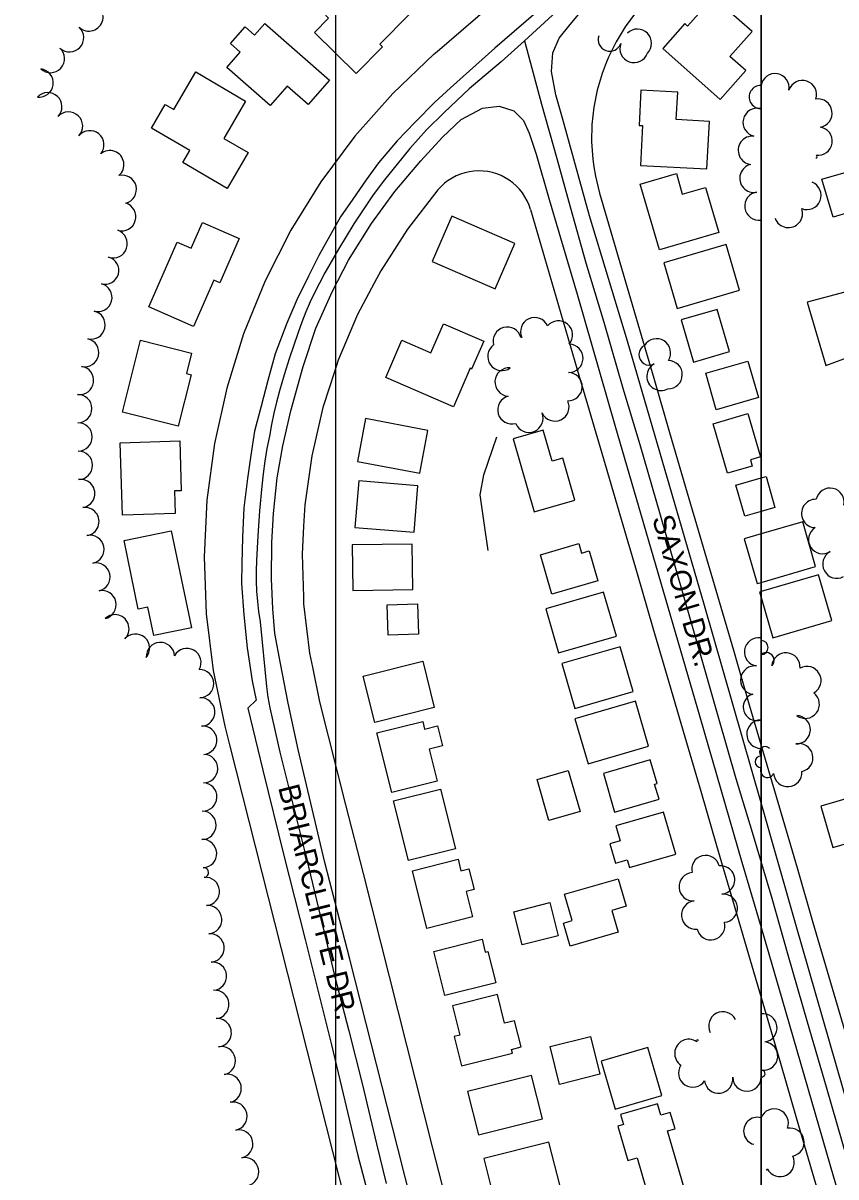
# Model space of a CAD drawing. Extents: x -25029 to 2274964, y -81170 to 687028.
# Drawn here: x 4731 to 5304, y -68260 to -67446 of the extents above; entities that cross this region are included whole.
import ezdxf

# ---------------------------------------------------------------- set-up
doc = ezdxf.new("R2010")
doc.units = 0
for name, color, linetype in [('60', 7, 'Continuous'), ('81911BEA - RW_X_Fee_RW', 7, 'Continuous'), ('BLDG', 7, 'Continuous'), ('GE_X_CL_2000', 7, 'Continuous'), ('ROAD', 7, 'Continuous'), ('ROAD-NAME', 7, 'Continuous'), ('TI_BORDER', 7, 'Continuous'), ('TREES', 7, 'Continuous'), ('WALL', 7, 'Continuous')]:
    doc.layers.add(name, color=color, linetype=linetype)

msp = doc.modelspace()

# ---------------------------------------------------------------- linework, layer by layer
at = {"layer": '60'}
for points in [[(251.64, -64748.36), (5251.64, -64748.36), (5251.64, -68748.36), (251.64, -68748.36)], [(5251.64, -64748.36), (10251.64, -64748.36), (10251.64, -68748.36), (5251.64, -68748.36)]]:
    msp.add_lwpolyline(points, close=True, dxfattribs=at)
at = {"layer": '81911BEA - RW_X_Fee_RW'}
for p, q in [((4873.23, -67941.47), (4876.6, -67954.79)), ((4876.6, -67954.79), (5026.29, -68545.84))]:
    msp.add_line(p, q, dxfattribs=at)
for points in [[(5020.85, -67467.51), (5023.22, -67465.45), (5067.01, -67427.41), (5112.31, -67388.06), (5157.61, -67348.71), (5202.91, -67309.37), (5247.65, -67270.5)], [(5179.94, -67420.66), (5171.08, -67429.11), (5162.99, -67438.3), (5155.73, -67448.16), (5149.37, -67458.62), (5143.94, -67469.6), (5142.42, -67473.5), (5139.5, -67481.01), (5136.06, -67492.76), (5133.67, -67504.77), (5132.34, -67516.94), (5132.07, -67529.18), (5132.88, -67541.4), (5133.75, -67547.03), (5134.75, -67553.5), (5137.68, -67565.39)], [(5020.85, -67467.51), (4991.77, -67495.22), (4965.13, -67525.28), (4941.13, -67557.49), (4919.93, -67591.62), (4901.7, -67627.41), (4886.55, -67664.62), (4874.61, -67702.97), (4865.95, -67742.19), (4860.63, -67782.01), (4858.7, -67822.13), (4860.17, -67862.28), (4865.02, -67902.15), (4873.23, -67941.47)], [(5088.98, -67577), (5087.93, -67573.91), (5086.61, -67570.92), (5085.05, -67568.06), (5083.24, -67565.34), (5081.21, -67562.78), (5078.96, -67560.42), (5076.52, -67558.25), (5073.9, -67556.3), (5071.12, -67554.58), (5068.21, -67553.11), (5065.18, -67551.9), (5062.06, -67550.95), (5058.86, -67550.27), (5055.62, -67549.87), (5052.36, -67549.75), (5049.1, -67549.91), (5045.86, -67550.35), (5042.68, -67551.07), (5039.57, -67552.06), (5036.55, -67553.31), (5033.66, -67554.82), (5030.9, -67556.57), (5028.31, -67558.56), (5025.9, -67560.75), (5023.68, -67563.15)], [(5023.68, -67563.15), (5002.24, -67590.8), (4983.27, -67620.2), (4978.61, -67629.01), (4966.9, -67651.12), (4953.27, -67683.35), (4950.18, -67692.87), (4947.1, -67702.35), (4942.47, -67716.62), (4934.58, -67750.71), (4929.67, -67785.35), (4928.85, -67800.33), (4927.76, -67820.29), (4928.72, -67850.26), (4928.88, -67855.26), (4933.01, -67890), (4935.04, -67899.79), (4940.13, -67924.26)], [(5137.68, -67565.39), (5152.05, -67614.48), (5164.69, -67657.67), (5175.93, -67696.06), (5187.16, -67734.45), (5198.4, -67772.84), (5209.64, -67811.23), (5220.88, -67849.62), (5232.11, -67888), (5243.35, -67926.39), (5254.59, -67964.78), (5265.82, -68003.17), (5277.06, -68041.56)], [(5088.98, -67577), (5121.99, -67689.8), (5130.42, -67718.59), (5141.66, -67756.98), (5147.28, -67776.18), (5152.9, -67795.37), (5164.13, -67833.76), (5175.37, -67872.15), (5186.61, -67910.54), (5197.85, -67948.93), (5209.08, -67987.32), (5220.32, -68025.71), (5231.56, -68064.09)], [(4940.13, -67924.26), (4946.27, -67948.49), (4958.54, -67996.96), (4970.82, -68045.43), (4983.09, -68093.9), (4995.37, -68142.37)], [(5277.06, -68041.56), (5288.3, -68079.95), (5299.54, -68118.34), (5310.77, -68156.73), (5322.01, -68195.12), (5333.25, -68233.51), (5344.49, -68271.9), (5355.72, -68310.29), (5366.96, -68348.68), (5378.2, -68387.07), (5389.44, -68425.45), (5400.67, -68463.84), (5411.91, -68502.22), (5428.76, -68559.81), (5438.97, -68594.67)], [(5231.56, -68064.09), (5242.8, -68102.48), (5254.03, -68140.87), (5265.27, -68179.26), (5276.51, -68217.65), (5287.75, -68256.04), (5298.98, -68294.43), (5310.22, -68332.82), (5321.46, -68371.21), (5332.7, -68409.6), (5343.93, -68447.99), (5355.17, -68486.38), (5389.39, -68603.27)], [(4995.37, -68142.37), (5007.65, -68190.84), (5019.92, -68239.31), (5032.2, -68287.78), (5044.47, -68336.25), (5056.75, -68384.72), (5069.03, -68433.19), (5081.3, -68481.66), (5093.58, -68530.13), (5096.13, -68540.18)]]:
    msp.add_lwpolyline(points, dxfattribs=at)
at = {"layer": 'BLDG'}
for p, q in [((5251.64, -67766.29), (5255.15, -67765.27)), ((5248.86, -67840.88), (5251.64, -67840.07)), ((5251.64, -67850.66), (5259.89, -67879.12))]:
    msp.add_line(p, q, dxfattribs=at)
for points in [[(4984.57, -67462.18), (4982.67, -67460.3), (5003.24, -67439.46), (4976.72, -67413.29), (4960.03, -67430.21), (4955.35, -67425.59), (4942.83, -67438.28), (4946.54, -67441.94), (4936.54, -67452.08), (4965.92, -67481.08)], [(5217.91, -67427.23), (5199.83, -67447.64), (5197.85, -67445.88), (5182.27, -67463.46), (5222.76, -67499.33), (5240.8, -67478.97), (5229.66, -67469.09), (5245.27, -67451.47)], [(4884.1, -67466.02), (4877.24, -67460.02), (4887.62, -67448.16), (4894.25, -67453.97), (4901.5, -67445.69), (4947.22, -67485.71), (4932.14, -67502.93), (4917.31, -67489.94), (4905.28, -67503.69), (4874.62, -67476.85)], [(4887.98, -67500.61), (4872.59, -67526.93), (4889.69, -67536.92), (4874.91, -67562.21), (4843.55, -67543.88), (4848.48, -67535.45), (4821.42, -67519.63), (4831.14, -67503), (4837.2, -67506.54), (4852.71, -67479.99)], [(5166.87, -67492.78), (5165.54, -67517.68), (5168.03, -67517.82), (5166.53, -67545.9), (5213.42, -67548.4), (5215.2, -67514.87), (5191.85, -67513.63), (5192.88, -67494.16)], [(5191.88, -67551.68), (5196.08, -67566.16), (5212.49, -67561.4), (5221.75, -67593.33), (5179.88, -67605.47), (5166.42, -67559.06)], [(5319.84, -67548.33), (5327.67, -67574.98), (5302.49, -67582.38), (5294.66, -67555.72)], [(4849.54, -67604.33), (4857.47, -67586.17), (4883.46, -67597.53), (4869.85, -67628.7), (4865.54, -67626.82), (4851.23, -67659.58), (4819.55, -67645.74), (4839.55, -67599.96)], [(5019.48, -67613.75), (5064.01, -67633.02), (5077.9, -67600.93), (5033.37, -67581.65)], [(5192.46, -67646.75), (5236.46, -67633.99), (5227.12, -67601.79), (5183.12, -67614.54)], [(5195.29, -67654.88), (5203.92, -67684.67), (5229.4, -67677.28), (5220.77, -67647.49)], [(4998.2, -67669.26), (5018.67, -67678.13), (5027.58, -67657.58), (5055.95, -67669.87), (5047.42, -67689.56), (5046.3, -67689.07), (5034.54, -67716.19), (4986.83, -67695.5)], [(4849.84, -67678.36), (4846.21, -67692.83), (4849.56, -67693.68), (4840.47, -67729.94), (4800.96, -67720.04), (4813.67, -67669.3)], [(5249.76, -67709.71), (5220.09, -67718.32), (5212.63, -67692.56), (5242.3, -67683.96)], [(4966.79, -67754.8), (5010.8, -67763.07), (5016.48, -67732.83), (4972.47, -67724.57)], [(5242.42, -67721.03), (5251.27, -67751.55), (5244.16, -67753.61), (5245.44, -67758.03), (5227.98, -67763.09), (5217.85, -67728.15)], [(5120.37, -67782.01), (5111.79, -67752.4), (5104.28, -67754.58), (5097.91, -67732.64), (5076.71, -67738.78), (5091.66, -67790.33)], [(4841.45, -67740.26), (4842.51, -67775.45), (4837.78, -67775.59), (4838.27, -67791.52), (4801.09, -67792.65), (4799.54, -67741.53)], [(4965.12, -67801.29), (5006.84, -67804.73), (5009.55, -67771.85), (4967.83, -67768.41)], [(4835.5, -67803.6), (4849.74, -67872.12), (4823.16, -67877.65), (4818.99, -67857.57), (4812.23, -67858.97), (4802.17, -67810.53)], [(4963.64, -67845.78), (5005.97, -67845.16), (5005.5, -67813.08), (4963.17, -67813.7)], [(5123.02, -67812.72), (5124.95, -67819.35), (5130.28, -67817.8), (5136.4, -67838.9), (5103.99, -67848.29), (5095.95, -67820.57)], [(5108.79, -67889.84), (5149.58, -67878.01), (5140.59, -67846.99), (5099.8, -67858.82)], [(5009.19, -67855.22), (5009.98, -67876.62), (4988.52, -67877.41), (4987.73, -67856.01)], [(5120.2, -67928.97), (5161.31, -67917.05), (5152.16, -67885.49), (5111.05, -67897.41)], [(4970.9, -67906.22), (5012.9, -67895.71), (5021.1, -67928.46), (4979.11, -67938.97)], [(5129.55, -67968.08), (5172.34, -67955.67), (5163.15, -67923.98), (5120.36, -67936.38)], [(5012.95, -67938.21), (5014.29, -67943.57), (5023.31, -67941.31), (5026.85, -67955.44), (5017.41, -67957.8), (5023.07, -67980.38), (4991.07, -67988.39), (4980.54, -67946.33)], [(5148.35, -68002.21), (5179.66, -67993.13), (5176.58, -67982.49), (5178.32, -67981.98), (5173.48, -67965.26), (5140.41, -67974.84)], [(5115.6, -67972.74), (5123.97, -68001.61), (5102, -68007.98), (5093.63, -67979.11)], [(5302.27, -68027.05), (5349.89, -68013.24), (5341.42, -67984.04), (5293.8, -67997.85)], [(5025.48, -67985.88), (5036.02, -68027.96), (5002.88, -68036.26), (4992.34, -67994.18)], [(5149.21, -68011.94), (5152.24, -68022.39), (5144.98, -68024.5), (5148.94, -68038.16), (5157.25, -68035.75), (5158.85, -68041.29), (5191.5, -68031.83), (5182.9, -68002.17)], [(5037.83, -68035.41), (5039.89, -68043.68), (5045.54, -68042.26), (5049.19, -68056.83), (5043.49, -68058.26), (5047.96, -68076.09), (5015.8, -68084.14), (5005.62, -68043.48)], [(5156.49, -68068.6), (5146.42, -68071.52), (5150.88, -68086.92), (5116.97, -68096.75), (5112.24, -68080.41), (5118.27, -68078.67), (5112.89, -68060.1), (5150.83, -68049.1)], [(5102.69, -68066.01), (5108.53, -68089.41), (5083, -68095.79), (5077.16, -68072.39)], [(5054.75, -68091.86), (5057.02, -68100.92), (5058.96, -68100.44), (5064.49, -68122.54), (5028.5, -68131.55), (5020.69, -68100.39)], [(5033.94, -68138.87), (5039.08, -68159.4), (5035.06, -68160.4), (5040.26, -68181.16), (5076.21, -68172.16), (5075.55, -68169.51), (5082.37, -68167.8), (5077.75, -68149.34), (5070.73, -68151.1), (5065.67, -68130.92)], [(5131.33, -68160.41), (5138, -68187.11), (5109.52, -68194.22), (5102.85, -68167.52)], [(5181.63, -68202.14), (5171.82, -68168.29), (5138.91, -68177.83), (5148.72, -68211.68)], [(5052.19, -68229.9), (5097.39, -68218.58), (5089.72, -68187.91), (5044.52, -68199.23)], [(5200.88, -68279.48), (5185.7, -68227.11), (5190.94, -68225.59), (5187.57, -68213.95), (5180.9, -68215.88), (5178.61, -68208), (5152.47, -68215.58), (5154.5, -68222.59), (5150.7, -68223.7), (5157.74, -68248.01), (5164.3, -68246.1), (5176.07, -68286.68)], [(5064, -68278.59), (5110.03, -68267.06), (5101.99, -68234.96), (5055.97, -68246.48)]]:
    msp.add_lwpolyline(points, close=True, dxfattribs=at)
for points in [[(5255.15, -67765.27), (5261.49, -67787.14), (5251.64, -67789.99)], [(5251.64, -67789.99), (5240.15, -67793.32), (5233.81, -67771.46), (5251.64, -67766.29)], [(5251.64, -67840.07), (5290.18, -67828.89), (5281.03, -67797.33), (5251.64, -67805.85)], [(5251.64, -67805.85), (5239.71, -67809.31), (5248.86, -67840.88)], [(5259.89, -67879.12), (5301.63, -67867.02), (5292.3, -67834.81), (5251.64, -67846.6)], [(5251.64, -67846.6), (5250.56, -67846.92), (5251.64, -67850.66)]]:
    msp.add_lwpolyline(points, dxfattribs=at)
at = {"layer": 'GE_X_CL_2000'}
for points in [[(5328.84, -67239.49), (5323.25, -67243.81), (5311.49, -67253.89), (5299.34, -67265.1), (5267.02, -67295.3), (5241.22, -67318.16), (5216.82, -67340.36), (5194.32, -67360.42), (5168.5, -67383.74), (5147.33, -67401.65), (5127.43, -67418.78), (5110.21, -67434.71), (5084.63, -67457.95)], [(5084.63, -67457.95), (5068.36, -67472.73), (5045.66, -67491.87), (5027.97, -67508.48), (5015.68, -67520.73), (5003.83, -67533.91), (4985.99, -67556.17), (4978.01, -67566.57), (4969.88, -67578.58), (4964.26, -67587.19), (4953.44, -67605.01), (4943.81, -67621.6), (4936.3, -67636.39), (4933.55, -67642.21), (4930.46, -67649.31), (4927.59, -67656.5), (4924.93, -67663.77), (4918.64, -67682.29), (4915.06, -67693.57), (4911.75, -67704.93), (4909.64, -67712.83), (4907.77, -67720.79), (4906.14, -67728.81), (4904.74, -67736.87), (4903, -67745.66), (4901.53, -67754.51), (4900.31, -67763.39), (4899.36, -67772.3), (4897.76, -67789.71), (4896.48, -67807.14), (4895.53, -67824.59), (4895.33, -67831.82), (4895.39, -67839.05), (4895.7, -67846.28), (4896.26, -67853.49), (4897.07, -67860.67), (4898.14, -67867.82), (4902.65, -67913.42), (4903.69, -67921.03), (4905.04, -67928.58), (4912.2, -67959.81), (4932.4, -68040.66), (4942.2, -68082), (4950.64, -68117.44), (4960.84, -68156.48), (4970.16, -68193.67), (4980.26, -68236.28), (4987.11, -68264.13)], [(5084.63, -67457.95), (5096.65, -67502.7), (5107.45, -67540.98), (5116.86, -67575.21), (5128.09, -67614.65), (5140.76, -67656.56), (5154.12, -67702.98), (5166.02, -67742.9), (5180.35, -67792.34), (5208.04, -67888.19), (5221.72, -67935.76), (5233.79, -67978.35), (5245.28, -68016.31), (5259.35, -68062.74), (5270.56, -68102.88), (5284.25, -68150), (5297.5, -68195.95), (5312.15, -68246.43)]]:
    msp.add_lwpolyline(points, dxfattribs=at)
at = {"layer": 'ROAD'}
for points in [[(5251.64, -67995.58), (5211.65, -67856.5), (5157.32, -67670), (5130.49, -67581.51), (5111.66, -67512.66), (5106.88, -67496.22), (5103.89, -67479.55), (5104.7, -67466.47), (5109.11, -67456.09), (5116.98, -67446.47), (5126.54, -67435.03), (5144.06, -67419.8), (5201.77, -67370.24), (5240.13, -67336.96)], [(5099.51, -67432.31), (5063.69, -67463.13), (5032.47, -67491.21), (5021.58, -67501.29), (5007.54, -67515.35), (4994.93, -67528.67), (4981.64, -67544.04), (4972.9, -67556.01), (4963.62, -67569.65), (4954.93, -67582.26), (4947.32, -67595.48), (4939.64, -67609.46), (4932.33, -67624.03), (4924.15, -67640.83), (4917, -67657.32), (4908.86, -67678.87), (4903.6, -67697.7), (4898.98, -67715.85), (4894.25, -67733.41), (4891.71, -67750.43), (4889.31, -67766.88), (4886.71, -67787.37), (4885.64, -67808.52), (4885.27, -67826.67), (4885.09, -67840.79), (4886.63, -67862.88), (4889.11, -67886.22), (4892.56, -67909.44), (4895.47, -67923.16), (4889.6, -67928.89), (4900.01, -67972.45), (4914.81, -68032.82), (4929.96, -68091.98), (4948.5, -68166.28), (4967.17, -68244.5), (4991.21, -68335.13)], [(5026.9, -68363.78), (4995.24, -68239.21), (4961.41, -68105.94), (4943.92, -68037.75), (4924.96, -67957.86), (4917.95, -67925.34), (4912.53, -67897.4), (4908.6, -67876.22), (4907.1, -67858.68), (4906.19, -67837.56), (4906.44, -67811.96), (4907.63, -67791.39), (4910.24, -67766.28), (4914.16, -67743.76), (4919.91, -67719.09), (4928.47, -67687.87), (4937.6, -67660.69), (4949.15, -67634.71), (4960.43, -67612.84), (4976.79, -67587.01), (4993.16, -67564.25), (5011.56, -67542.76), (5026.8, -67525.95), (5040.1, -67513.61), (5055, -67505.46), (5066.9, -67504.06), (5077.23, -67507.38), (5083.92, -67514.17), (5087.93, -67523.09), (5092.94, -67537.94), (5102.14, -67569.92), (5121.96, -67636.86), (5148.47, -67729.14), (5168.64, -67798.65)], [(5168.64, -67798.65), (5208.38, -67934.91), (5238.11, -68037.44), (5251.64, -68083.62)], [(5347.54, -68329.15), (5276.3, -68081.35), (5251.64, -67995.58)], [(5251.64, -68083.62), (5266.28, -68133.6), (5300.37, -68251.34), (5331.2, -68357.17), (5354.21, -68436.74), (5377.91, -68520.75), (5394.01, -68577.04), (5399.47, -68594.78), (5400.56, -68606.22), (5400.36, -68617.77), (5397.76, -68627.22), (5393, -68635.22), (5387.7, -68641.35), (5380.57, -68645.59), (5374.6, -68649.21), (5369.7, -68650.92), (5355.34, -68650.29), (5333.53, -68649.66), (5311.98, -68649.41), (5289.52, -68649.22), (5273.73, -68650.03), (5256.52, -68650.89), (5251.64, -68651.1)]]:
    msp.add_lwpolyline(points, dxfattribs=at)
at = {"layer": 'TI_BORDER'}
msp.add_lwpolyline([(4951.64, -64448.36), (11951.64, -64448.36), (11951.64, -69048.36), (4951.64, -69048.36)], close=True, dxfattribs=at)
at = {"layer": 'TREES'}
for centre, radius, start, end in [((4777.36, -67441.17), 10, 227.09552, 47.09552), ((4763.75, -67455.82), 10, 227.09553, 47.09553), ((5144.93, -67457.23), 8.18, 160.06931, 340.06931), ((5164.39, -67459.73), 10, 314.73128, 134.73128), ((4750.17, -67470.5), 10, 227.37977, 47.37977), ((5162.03, -67463.43), 10, 160.06931, 340.06931), ((4742.23, -67487.79), 10, 263.26349, 83.26349), ((5261.5, -67491.14), 10, 350.49186, 170.49186), ((5280.84, -67495.97), 10, 341.46559, 161.46559), ((4748.36, -67504.55), 10, 316.9266, 136.9266), ((5251.41, -67497.65), 8.17, 88.45298, 268.45298), ((5291.81, -67509.03), 10, 278.54637, 98.54637), ((4762.98, -67518.2), 10, 317.00673, 137.00673), ((5248.9, -67515.56), 10, 76.72037, 256.72037), ((4778, -67531.39), 10, 320.41688, 140.41688), ((5291.89, -67528.82), 10, 261.93806, 81.93806), ((5245.55, -67535.23), 10, 83.95031, 263.95031), ((4792.12, -67545.44), 10, 309.86918, 129.86918), ((5246.6, -67554.96), 10, 102.14046, 282.14046), ((5290.35, -67539.69), 0.972, 261.69813, 81.69813), ((4800.94, -67562.82), 10, 283.94482, 103.94482), ((5284.03, -67567.09), 10, 248.40817, 68.40817), ((5250.17, -67574.62), 10, 98.44461, 278.44461), ((4800.53, -67582.12), 10, 253.62937, 73.62937), ((5270.95, -67579.81), 10, 199.95396, 19.95396), ((4794.49, -67601.18), 10, 251.21705, 71.21705), ((4788.77, -67620.04), 9.72, 255.07808, 75.07808), ((4783.69, -67639.09), 10, 255.07809, 75.07809), ((4778.87, -67658.5), 10, 257.0395, 77.0395), ((5072.59, -67669.96), 10, 15.0857, 195.0857), ((5091.91, -67663.23), 10, 24.45996, 204.45996), ((5108.64, -67665.56), 10, 319.68726, 139.68726), ((5082.52, -67667.37), 0.282, 358.3738, 178.37379), ((5177.86, -67678.18), 10, 327.80928, 147.80928), ((4774.39, -67677.99), 10, 257.04519, 77.04519), ((5068.79, -67680.67), 10, 125.84426, 305.84426), ((5116.03, -67682.03), 10, 268.6561, 88.6561), ((5172.86, -67679.4), 7.41, 117.87957, 297.87957), ((5186.11, -67693.5), 10, 268.80042, 88.80042), ((4770.74, -67697.63), 10, 261.89654, 81.89654), ((5073.88, -67698.75), 10, 85.64644, 265.64644), ((5115.51, -67702.02), 10, 268.35566, 88.35566), ((5181.11, -67694.72), 10, 118.61984, 298.61984), ((4769.45, -67717.53), 10, 270.71561, 90.71561), ((5075.84, -67718.34), 10, 105.76013, 285.76013), ((5106.18, -67716.3), 10, 205.32318, 25.32318), ((5087.85, -67724.27), 10, 201.69452, 21.69452), ((4769.7, -67737.52), 9.99, 270.7189, 90.7189), ((4769.95, -67757.51), 10, 270.7189, 90.7189), ((4771.56, -67777.39), 10, 278.50919, 98.50919), ((5300.36, -67783.54), 10, 348.12532, 168.12532), ((5290.18, -67791.47), 10, 87.76722, 267.76722), ((4774.52, -67797.17), 10, 278.52596, 98.52596), ((5295.11, -67809.94), 10, 122.11134, 302.11134), ((4778.12, -67816.79), 9.96, 282.31244, 102.31244), ((5305.16, -67827.21), 10, 118.26493, 298.26493), ((4782.38, -67836.29), 10, 282.31244, 102.31244), ((4786.65, -67855.83), 10, 282.31244, 102.31244), ((4795.71, -67872.8), 10, 313.92455, 133.92455), ((4810.24, -67886.52), 10, 319.33513, 139.33513), ((5249.93, -67889.12), 10, 81.56361, 261.56361), ((4827.8, -67892.41), 10, 3.57331, 183.57331), ((4846.51, -67896.66), 10, 330.81257, 150.81257), ((5251.64, -67886.04), 4.98, 270, 90), ((5255.43, -67895.06), 5.4, 314.68673, 134.68673), ((5269.19, -67899.76), 10, 355.05299, 175.05299), ((4855.42, -67911.54), 10, 271.02782, 91.02782), ((5247.33, -67909.07), 10.12, 83.53233, 255.49218), ((5284.03, -67909.36), 10, 299.15836, 119.15836), ((5248.63, -67928.04), 9.54, 106.98432, 286.98432), ((5245.37, -67918.04), 1.01, 235.03269, 298.32066), ((5282.85, -67926.05), 10, 232.73708, 52.73708), ((4856.24, -67931.52), 10, 273.64966, 93.64966), ((5276.44, -67944), 10, 267.98944, 87.98944), ((4857.7, -67951.46), 10, 274.72579, 94.72579), ((5251.53, -67947.16), 10, 90.63171, 270.63171), ((5254.58, -67959.84), 3.97, 42.08453, 222.08453), ((5278.29, -67963.75), 10, 282.72358, 102.72358), ((4858.35, -67971.43), 10, 268.97568, 88.97568), ((5251.64, -67966.65), 4.15, 90, 270), ((5256.09, -67972.82), 4.89, 155.67453, 335.67453), ((5270.52, -67974.17), 10, 183.78759, 3.78759), ((4857.74, -67991.42), 10, 267.54138, 87.54138), ((4857.17, -68011.41), 10, 269.21806, 89.21806), ((4857.57, -68031.39), 10, 273.06572, 93.06572), ((5212.53, -68042.49), 9.81, 14.32027, 193.81534), ((4858.39, -68044.77), 3.4, 274.80766, 94.80767), ((5223.09, -68050.01), 10, 275.43036, 96.03279), ((4859.51, -68058.12), 10, 274.80767, 94.80767), ((5203.75, -68054.81), 10, 94.33571, 274.33571), ((5205.51, -68074.73), 10, 95.71274, 275.71274), ((5224.98, -68069.93), 10, 275.41049, 95.41049), ((4861.19, -68078.05), 10, 274.80766, 94.80766), ((5216.21, -68082.28), 10, 193.87444, 13.87444), ((4862.87, -68097.98), 10, 274.80767, 94.80767), ((4864.54, -68117.91), 10, 274.80766, 94.80766), ((4866.22, -68137.84), 10, 274.80767, 94.80767), ((4867.9, -68157.77), 10, 274.8547, 94.8547), ((5224.7, -68152.96), 10, 27.3702, 207.3702), ((5252.97, -68154.37), 10, 277.68136, 97.68136), ((5200.68, -68172.4), 10, 55.94578, 235.94578), ((5206.92, -68163.64), 0.797, 37.08879, 217.08879), ((5253.43, -68174.24), 10, 264.96253, 84.96253), ((4870.8, -68177.52), 10, 281.85559, 101.85559), ((5203.44, -68186.18), 10, 146.6526, 326.6526), ((4874.91, -68197.1), 10, 281.85559, 101.85559), ((5241.64, -68189.06), 10, 180.89085, 0.89085), ((5252.09, -68186.55), 2.4, 258.96453, 78.96453), ((5221.71, -68190.45), 10, 187.09072, 7.09072), ((4879.02, -68216.67), 10, 281.85559, 101.85559), ((5260.92, -68221.5), 10, 338.2394, 158.2394), ((5249.05, -68227.14), 9.7, 74.56665, 254.56665), ((4883.13, -68236.24), 10, 281.85559, 101.85559), ((5272.11, -68235.02), 10, 280.96943, 100.96943), ((4887.24, -68255.82), 10, 281.85559, 101.85559), ((5265.08, -68249.33), 10, 206.70384, 26.70384), ((5255.68, -68254), 0.496, 200.6231, 20.6231)]:
    msp.add_arc(centre, radius, start, end, dxfattribs=at)
at = {"layer": 'WALL'}
for points in [[(5310.88, -67635.31), (5284.2, -67642.3), (5297.41, -67687.05), (5316.34, -67680)], [(5059.04, -67817.55), (5056.37, -67798.06), (5053.37, -67778.25), (5056.12, -67764.11), (5065.24, -67737.39)]]:
    msp.add_lwpolyline(points, dxfattribs=at)

# ---------------------------------------------------------------- texts
at = {"layer": 'ROAD-NAME'}
for s, rotation, p in [('SAXON DR.', 286.18624, (5174.66, -67794.89)), ('BRIARCLIFFE DR.', 284.24956, (4910.79, -67984.66))]:
    msp.add_text(s, height=15, rotation=rotation, dxfattribs=at).set_placement(p)

doc.saveas('drawing.dxf')
